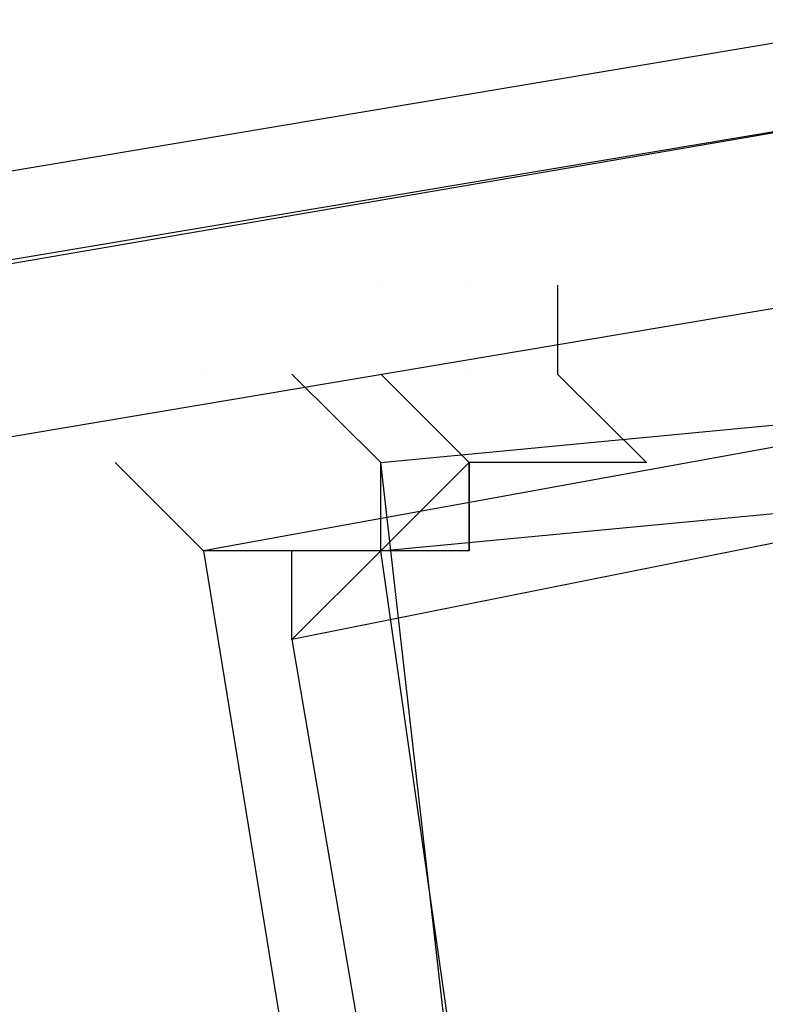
# Model space of a CAD drawing. Header units: feet. Extents: x -79 to 198, y -22 to 181.
# Tile 662 of 982: x 71.452 to 71.565, y 152.789 to 152.938. Entities that reach past the tile are written whole.
import ezdxf

# ---------------------------------------------------------------- set-up
doc = ezdxf.new("R2010")
doc.units = ezdxf.units.FT
doc.layers.add('A-LINEA', color=7, linetype='CONTINUOUS')

msp = doc.modelspace()

# ---------------------------------------------------------------- linework, layer by layer
at = {"layer": 'A-LINEA'}
for p, q in [((71.5067, 152.8978), (71.5067, 152.8978)), ((71.5067, 152.8978), (71.5067, 152.8978)), ((71.52, 152.8978), (71.52, 152.8978)), ((71.52, 152.8978), (71.52, 152.8978)), ((71.5067, 152.8844), (71.5067, 152.8844)), ((71.5067, 152.8844), (71.5067, 152.8844)), ((71.52, 152.8844), (71.52, 152.8844)), ((71.52, 152.8844), (71.52, 152.8844)), ((71.4933, 152.8578), (71.4933, 152.8578)), ((71.4933, 152.8578), (71.4933, 152.8578))]:
    msp.add_line(p, q, dxfattribs=at)
for points in [[(67.6933, 152.2844), (71.5867, 152.9378), (71.5867, 152.9244), (67.6933, 152.2711), (67.6933, 152.2844)], [(67.6933, 152.2844), (71.5867, 152.9378), (71.5867, 152.9244), (67.6933, 152.2711), (67.6933, 152.2844)], [(67.6933, 152.2578), (67.7067, 152.2578), (71.5867, 152.9244), (71.5867, 152.9111), (71.6, 152.8978), (71.5867, 152.8978), (67.7067, 152.2444), (67.6933, 152.2578)], [(67.6933, 152.2578), (67.7067, 152.2578), (71.5867, 152.9244), (71.5867, 152.9111), (71.6, 152.8978), (71.5867, 152.8978), (67.7067, 152.2444), (67.6933, 152.2578)], [(71.5733, 152.2844), (71.8667, 152.3244), (71.7733, 152.9111), (71.48, 152.8578), (71.5733, 152.2844)], [(71.5733, 152.2844), (71.8667, 152.3244), (71.7733, 152.9111), (71.48, 152.8578), (71.5733, 152.2844)], [(71.5333, 152.8978), (71.5333, 152.8844), (71.5333, 152.8844), (71.5467, 152.8711), (71.5467, 152.8711), (71.52, 152.8711), (71.52, 152.8711), (71.52, 152.8578), (71.52, 152.8578), (71.52, 152.8578), (71.52, 152.8578), (71.52, 152.8578), (71.5067, 152.8578), (71.5067, 152.8578), (71.5067, 152.8578), (71.5067, 152.8711), (71.5067, 152.8711), (71.5067, 152.8711), (71.5067, 152.8711), (71.4933, 152.8844), (71.4933, 152.8844), (71.4933, 152.8844)], [(71.5867, 152.2978), (71.8533, 152.3378), (71.76, 152.8978), (71.4933, 152.8444), (71.5867, 152.2978)], [(71.5333, 152.8978), (71.5333, 152.8844), (71.5333, 152.8844), (71.5467, 152.8711), (71.5467, 152.8711), (71.52, 152.8711), (71.52, 152.8711), (71.52, 152.8578), (71.52, 152.8578), (71.52, 152.8578), (71.52, 152.8578), (71.52, 152.8578), (71.5067, 152.8578), (71.5067, 152.8578), (71.5067, 152.8578), (71.5067, 152.8711), (71.5067, 152.8711), (71.5067, 152.8711), (71.5067, 152.8711), (71.4933, 152.8844), (71.4933, 152.8844), (71.4933, 152.8844)], [(71.5867, 152.2978), (71.8533, 152.3378), (71.76, 152.8978), (71.4933, 152.8444), (71.5867, 152.2978)], [(71.8667, 152.3244), (71.5733, 152.2844), (71.5067, 152.8711), (71.7867, 152.8978), (71.8667, 152.3244)], [(71.8667, 152.3244), (71.5733, 152.2844), (71.5067, 152.8711), (71.7867, 152.8978), (71.8667, 152.3244)], [(71.48, 152.8844), (71.48, 152.8844), (71.48, 152.8844)], [(71.48, 152.8844), (71.48, 152.8844), (71.48, 152.8844)], [(71.4933, 152.8844), (71.4933, 152.8844), (71.4933, 152.8844)], [(71.4933, 152.8844), (71.4933, 152.8844), (71.4933, 152.8844)], [(71.8533, 152.3378), (71.5867, 152.2978), (71.5067, 152.8578), (71.7867, 152.8844), (71.8533, 152.3378)], [(71.5067, 152.8844), (71.5067, 152.8844), (71.5067, 152.8844), (71.5067, 152.8844), (71.52, 152.8711), (71.52, 152.8711), (71.5067, 152.8578), (71.5067, 152.8578)], [(71.8533, 152.3378), (71.5867, 152.2978), (71.5067, 152.8578), (71.7867, 152.8844), (71.8533, 152.3378)], [(71.5067, 152.8844), (71.5067, 152.8844), (71.5067, 152.8844), (71.5067, 152.8844), (71.52, 152.8711), (71.52, 152.8711), (71.5067, 152.8578), (71.5067, 152.8578)], [(71.4933, 152.8444), (71.4933, 152.8578), (71.4933, 152.8578), (71.4933, 152.8578), (71.4933, 152.8578), (71.4933, 152.8578), (71.48, 152.8578), (71.48, 152.8578), (71.4667, 152.8711), (71.4667, 152.8711)], [(71.4933, 152.8444), (71.4933, 152.8578), (71.4933, 152.8578), (71.4933, 152.8578), (71.4933, 152.8578), (71.4933, 152.8578), (71.48, 152.8578), (71.48, 152.8578), (71.4667, 152.8711), (71.4667, 152.8711)], [(71.4933, 152.8444), (71.5067, 152.8578), (71.5067, 152.8578), (71.5067, 152.8578), (71.4933, 152.8578)], [(71.4933, 152.8444), (71.5067, 152.8578), (71.5067, 152.8578), (71.5067, 152.8578), (71.4933, 152.8578)]]:
    msp.add_lwpolyline(points, dxfattribs=at)
for points in [[(71.52, 152.8711), (71.52, 152.8711), (71.52, 152.8578), (71.52, 152.8578)], [(71.52, 152.8711), (71.52, 152.8711), (71.52, 152.8578), (71.52, 152.8578)], [(71.4933, 152.8578), (71.4933, 152.8578), (71.4933, 152.8578), (71.4933, 152.8578)], [(71.4933, 152.8578), (71.4933, 152.8578), (71.4933, 152.8578), (71.4933, 152.8578)]]:
    msp.add_lwpolyline(points, close=True, dxfattribs=at)

doc.saveas('drawing.dxf')
